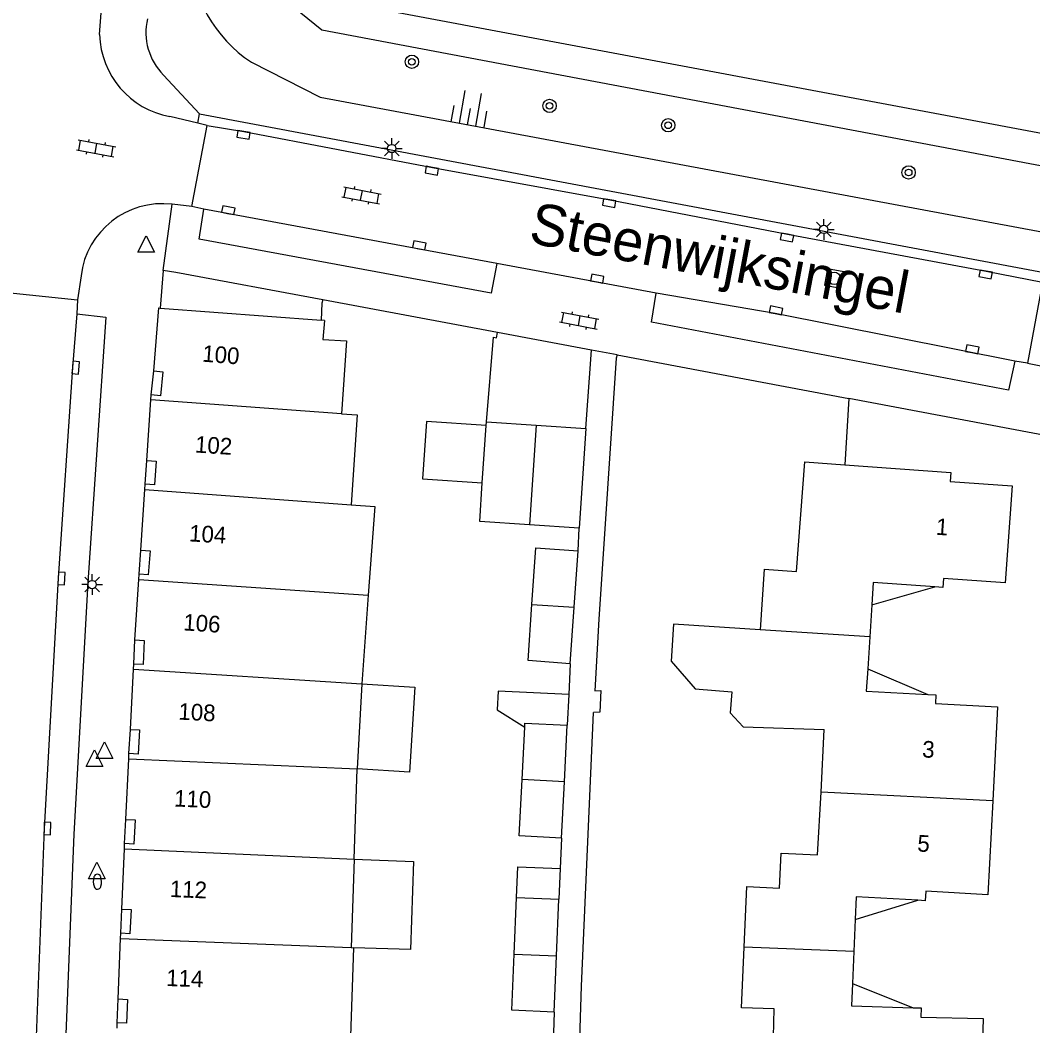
# Model space of a CAD drawing. Extents: x 124000 to 128010, y 398999 to 403000.
# Drawn here: x 126564.4 to 126625.2, y 399060 to 399120.5 of the extents above; entities that cross this region are included whole.
import ezdxf

# ---------------------------------------------------------------- set-up
doc = ezdxf.new("R2010")
doc.units = 0
for name, color, linetype in [('gg-afsc-erfafscheiding', 7, 'Continuous'), ('gg-afsc-hekwerk', 7, 'Continuous'), ('gg-afsc-muur', 7, 'Continuous'), ('gg-anno-huisnummerreeks BGT', 7, 'Continuous'), ('gg-anno-openbare ruimte label', 7, 'Continuous'), ('gg-bbg-bijgebouw', 7, 'Continuous'), ('gg-bbg-gedigitaliseerde bebouwing', 7, 'Continuous'), ('gg-bbg-hoofdgebouw', 7, 'Continuous'), ('gg-bbg-luifel en loopbrug', 7, 'Continuous'), ('gg-bbg-onder overbouw', 7, 'Continuous'), ('gg-bbg-pand overbouw', 7, 'Continuous'), ('gg-bbg-tussenscheiding', 7, 'Continuous'), ('gg-knt-BGT kruinlijn', 7, 'Continuous'), ('gg-knt-verharding', 7, 'Continuous'), ('gg-knt-verharding nz', 7, 'Continuous'), ('gg-kntw-beschoeiing', 7, 'Continuous'), ('gt-grn-groengrens', 7, 'Continuous'), ('gt-grn-weggrens', 7, 'Continuous'), ('gt-symb-boom', 7, 'Continuous'), ('gt-symb-brandkraan', 7, 'Continuous'), ('gt-symb-klinker verharding', 7, 'Continuous'), ('gt-symb-kolk', 7, 'Continuous'), ('gt-symb-lichtmast', 7, 'Continuous'), ('gt-symb-rioolschacht', 7, 'Continuous'), ('gt-symb-talud symbool', 7, 'Continuous'), ('gt-symb-waterafsluiter', 7, 'Continuous')]:
    doc.layers.add(name, color=color, linetype=linetype)

# ---------------------------------------------------------------- blocks, each defined once
blk = doc.blocks.new('gt0-RS')
at = {"layer": 'gt-symb-rioolschacht'}
blk.add_lwpolyline([(-0.5, -0.5), (0.5, -0.5), (0.5, 0.5), (-0.5, 0.5)], close=True, dxfattribs=at)
blk.add_circle((0, 0), 0.375, dxfattribs=at)
blk = doc.blocks.new('gt0-KOLK')
at = {"layer": 'gt-symb-kolk'}
blk.add_lwpolyline([(0, 0), (0.375, 0), (0.375, 0.4), (-0.375, 0.4), (-0.375, 0), (0, 0)], dxfattribs=at)
blk = doc.blocks.new('gt0-KL1')
at = {"layer": 'gt-symb-klinker verharding'}
for p, q in [((-1.15, 0.3), (1.15, 0.3)), ((-1, -0.3), (-1, 0.3)), ((-0.5, 0.3), (-0.5, 0.45)), ((0, -0.3), (0, 0.3)), ((0.5, 0.3), (0.5, 0.45)), ((1, -0.3), (1, 0.3)), ((-1.15, -0.3), (1.15, -0.3)), ((-0.5, -0.45), (-0.5, -0.3)), ((0.5, -0.45), (0.5, -0.3))]:
    blk.add_line(p, q, dxfattribs=at)
blk = doc.blocks.new('gt0-LMAST')
at = {"layer": 'gt-symb-lichtmast'}
for p, q in [((-0.005, 0.246), (-0.005, 0.621)), ((-0.182, 0.173), (-0.447, 0.438)), ((0.172, 0.173), (0.437, 0.438)), ((-0.255, -0.004), (-0.63, -0.004)), ((-0.182, -0.181), (-0.447, -0.446)), ((-0.005, -0.254), (-0.005, -0.629)), ((0.437, -0.446), (0.172, -0.181)), ((0.245, -0.004), (0.62, -0.004))]:
    blk.add_line(p, q, dxfattribs=at)
blk.add_circle((-0.005, -0.004), 0.25, dxfattribs=at)
blk = doc.blocks.new('gt0-BOOM')
at = {"layer": 'gt-symb-boom'}
for radius in [0.4, 0.2]:
    blk.add_circle((0, 0), radius, dxfattribs=at)
blk = doc.blocks.new('gt0-TALUD_1')
at = {"layer": 'gt-symb-talud symbool'}
for p, q in [((-1, -1), (-1, 0)), ((-0.5, -2), (-0.5, 0)), ((0, -1), (0, 0)), ((0.5, -2), (0.5, 0)), ((1, -1), (1, 0))]:
    blk.add_line(p, q, dxfattribs=at)
blk = doc.blocks.new('gt0-WAFSL')
at = {"layer": 'gt-symb-waterafsluiter'}
for p, q in [((-0.5, -0.333), (0, 0.667)), ((0, 0.667), (0.5, -0.333)), ((0.5, -0.333), (-0.5, -0.333))]:
    blk.add_line(p, q, dxfattribs=at)
blk = doc.blocks.new('gt0-BR')
at = {"layer": 'gt-symb-brandkraan'}
for centre, radius, start, end in [((-0.244, 0), 0.206, 107.56694, 252.43307), ((0.599, -2.664), 3, 106.89205, 107.56694), ((0, -0.691), 0.938, 73.10799, 106.89205), ((-0.599, -2.664), 3, 72.43309, 73.10799), ((0.244, 0), 0.206, 287.56695, 72.43309), ((0.599, 2.664), 3, 252.43307, 253.10797), ((0, 0.691), 0.938, 253.10797, 286.89206), ((-0.599, 2.664), 3, 286.89206, 287.56695)]:
    blk.add_arc(centre, radius, start, end, dxfattribs=at)

msp = doc.modelspace()

# ---------------------------------------------------------------- linework, layer by layer
at = {"layer": 'gg-afsc-erfafscheiding'}
for p, q in [((126582.49, 399103.442), (126582.435, 399102.415)), ((126592.372, 399096.306), (126592.801, 399101.405)), ((126597.885, 399088.551), (126597.946, 399089.913)), ((126597.407, 399081.761), (126597.318, 399079.909)), ((126599.252, 399080.145), (126599.193, 399078.844)), ((126596.886, 399071.277), (126596.81, 399069.435)), ((126596.442, 399060.81), (126596.39, 399058.933))]:
    msp.add_line(p, q, dxfattribs=at)
msp.add_lwpolyline([(126597.566, 399045.913), (126598.094, 399062.376), (126598.818, 399078.831)], dxfattribs=at)
at = {"layer": 'gg-afsc-hekwerk'}
msp.add_line((126600.175, 399100.137), (126599.127, 399084.44), dxfattribs=at)
at = {"layer": 'gg-afsc-muur'}
for p, q in [((126582.544, 399103.644), (126582.49, 399103.442)), ((126593.035, 399101.676), (126582.544, 399103.644)), ((126600.223, 399100.338), (126600.175, 399100.137)), ((126600.223, 399100.338), (126614.154, 399097.704)), ((126614.154, 399097.704), (126613.92, 399093.724)), ((126599.193, 399078.844), (126598.818, 399078.831))]:
    msp.add_line(p, q, dxfattribs=at)
for points in [[(126592.801, 399101.405), (126592.985, 399101.368), (126593.035, 399101.676)], [(126599.127, 399084.44), (126598.892, 399080.129), (126599.252, 399080.145)]]:
    msp.add_lwpolyline(points, dxfattribs=at)
at = {"layer": 'gg-bbg-bijgebouw'}
for p, q in [((126592.358, 399096.096), (126592.372, 399096.306)), ((126592.372, 399096.306), (126595.355, 399096.105)), ((126592.125, 399092.633), (126592.358, 399096.096)), ((126595.355, 399096.105), (126598.349, 399095.903)), ((126598.349, 399095.903), (126597.946, 399089.913)), ((126597.946, 399089.913), (126594.955, 399090.114)), ((126597.646, 399085.157), (126597.885, 399088.551)), ((126597.407, 399081.761), (126597.646, 399085.157)), ((126594.515, 399074.794), (126594.674, 399077.938)), ((126597.057, 399074.661), (126597.229, 399078.057)), ((126596.886, 399071.277), (126597.057, 399074.661)), ((126594.043, 399064.295), (126594.19, 399067.702)), ((126594.19, 399067.702), (126596.733, 399067.592)), ((126596.587, 399064.195), (126596.733, 399067.592)), ((126596.442, 399060.81), (126596.587, 399064.195))]:
    msp.add_line(p, q, dxfattribs=at)
for points in [[(126594.955, 399090.114), (126591.969, 399090.315), (126592.125, 399092.633)], [(126595.111, 399085.318), (126595.349, 399088.726), (126597.885, 399088.551)], [(126597.407, 399081.761), (126594.876, 399081.954), (126595.111, 399085.318)], [(126594.674, 399077.938), (126594.687, 399078.186), (126597.229, 399078.057)], [(126596.886, 399071.277), (126594.343, 399071.405), (126594.515, 399074.794)], [(126596.442, 399060.81), (126593.898, 399060.919), (126594.043, 399064.295)]]:
    msp.add_lwpolyline(points, dxfattribs=at)
at = {"layer": 'gg-bbg-gedigitaliseerde bebouwing'}
for p, q in [((126585.672, 399091.218), (126585.266, 399085.878)), ((126609.072, 399087.454), (126608.836, 399083.802)), ((126585.266, 399085.878), (126584.875, 399080.558)), ((126584.875, 399080.558), (126584.604, 399075.43)), ((126584.418, 399069.997), (126584.604, 399075.43)), ((126584.418, 399069.997), (126584.235, 399064.683)), ((126584.382, 399064.678), (126584.199, 399059.355)), ((126584.235, 399064.683), (126584.382, 399064.678))]:
    msp.add_line(p, q, dxfattribs=at)
msp.add_lwpolyline([(126608.836, 399083.802), (126603.628, 399084.139), (126603.484, 399081.91), (126604.926, 399080.249), (126607.132, 399080.075), (126607.031, 399078.799), (126607.81, 399077.956), (126612.671, 399077.813)], dxfattribs=at)
at = {"layer": 'gg-bbg-hoofdgebouw'}
for p, q in [((126572.761, 399103.15), (126582.435, 399102.415)), ((126582.638, 399102.4), (126582.435, 399102.415)), ((126571.957, 399093.99), (126572.202, 399097.622)), ((126572.202, 399097.622), (126572.223, 399097.941)), ((126571.833, 399092.234), (126571.853, 399092.553)), ((126571.606, 399088.591), (126571.833, 399092.234)), ((126584.243, 399091.313), (126585.672, 399091.218)), ((126571.489, 399086.825), (126571.51, 399087.144)), ((126571.249, 399083.188), (126571.489, 399086.825)), ((126615.544, 399085.296), (126615.42, 399083.377)), ((126615.42, 399083.377), (126615.296, 399081.461)), ((126571.159, 399081.423), (126571.176, 399081.743)), ((126570.971, 399077.812), (126571.159, 399081.423)), ((126612.486, 399074.035), (126612.671, 399077.813)), ((126570.874, 399076.035), (126570.889, 399076.355)), ((126570.707, 399072.395), (126570.874, 399076.035)), ((126570.458, 399066.996), (126570.612, 399070.622)), ((126570.612, 399070.622), (126570.626, 399070.942)), ((126614.546, 399066.382), (126614.464, 399064.451)), ((126570.245, 399061.596), (126570.38, 399065.229)), ((126570.38, 399065.229), (126570.392, 399065.549)), ((126614.464, 399064.451), (126614.383, 399062.533)), ((126570.174, 399059.838), (126570.182, 399060.158))]:
    msp.add_line(p, q, dxfattribs=at)
for points in [[(126572.375, 399099.37), (126572.673, 399103.157), (126572.761, 399103.15)], [(126582.638, 399102.4), (126582.549, 399101.253), (126583.96, 399101.177), (126583.672, 399096.784)], [(126583.672, 399096.784), (126584.601, 399096.724), (126584.243, 399091.313)], [(126609.072, 399087.454), (126611.019, 399087.315), (126611.511, 399093.899), (126613.92, 399093.724)], [(126613.92, 399093.724), (126620.28, 399093.261), (126620.252, 399092.713), (126623.976, 399092.454), (126623.554, 399086.624), (126619.844, 399086.885), (126619.8, 399086.346), (126619.327, 399086.379)], [(126619.327, 399086.379), (126615.63, 399086.639), (126615.544, 399085.296)], [(126615.296, 399081.461), (126615.209, 399080.114), (126618.904, 399079.914)], [(126618.904, 399079.914), (126619.383, 399079.888), (126619.373, 399079.376), (126623.102, 399079.174), (126622.81, 399073.514)], [(126607.872, 399064.718), (126608.028, 399068.369), (126609.985, 399068.265), (126610.1, 399070.358), (126612.282, 399070.256), (126612.486, 399074.035)], [(126622.81, 399073.514), (126622.517, 399067.852), (126618.796, 399068.074), (126618.756, 399067.509), (126618.298, 399067.533)], [(126618.298, 399067.533), (126614.603, 399067.731), (126614.546, 399066.382)], [(126609.525, 399055.113), (126609.677, 399061.003), (126607.715, 399061.061), (126607.872, 399064.718)], [(126614.383, 399062.533), (126614.326, 399061.184), (126618.024, 399061.072)], [(126618.024, 399061.072), (126618.511, 399061.057), (126618.487, 399060.505), (126622.242, 399060.419), (126622.071, 399054.755)]]:
    msp.add_lwpolyline(points, dxfattribs=at)
at = {"layer": 'gg-bbg-luifel en loopbrug'}
for p, q in [((126615.544, 399085.296), (126619.327, 399086.379)), ((126615.296, 399081.461), (126618.904, 399079.914)), ((126597.318, 399079.909), (126597.229, 399078.057)), ((126596.81, 399069.435), (126596.733, 399067.592)), ((126614.546, 399066.382), (126618.298, 399067.533)), ((126614.383, 399062.533), (126618.024, 399061.072))]:
    msp.add_line(p, q, dxfattribs=at)
for points in [[(126592.358, 399096.096), (126588.765, 399096.338), (126588.532, 399092.875), (126592.125, 399092.633)], [(126584.875, 399080.558), (126588.069, 399080.357), (126587.745, 399075.232), (126584.604, 399075.43)], [(126597.318, 399079.909), (126593.071, 399080.113), (126593.017, 399078.985), (126594.674, 399077.938)], [(126584.418, 399069.997), (126587.998, 399069.874), (126587.815, 399064.565), (126584.382, 399064.678)], [(126594.19, 399067.702), (126594.269, 399069.544), (126596.81, 399069.435)]]:
    msp.add_lwpolyline(points, dxfattribs=at)
at = {"layer": 'gg-bbg-onder overbouw'}
for points in [[(126572.375, 399099.37), (126572.922, 399099.312), (126572.78, 399097.882), (126572.223, 399097.941)], [(126571.957, 399093.99), (126572.516, 399093.95), (126572.412, 399092.513), (126571.853, 399092.553)], [(126571.606, 399088.591), (126572.155, 399088.555), (126572.049, 399087.108), (126571.51, 399087.144)], [(126571.249, 399083.188), (126571.798, 399083.16), (126571.735, 399081.715), (126571.176, 399081.743)], [(126570.971, 399077.812), (126571.53, 399077.781), (126571.448, 399076.324), (126570.889, 399076.355)], [(126570.707, 399072.395), (126571.256, 399072.364), (126571.175, 399070.911), (126570.626, 399070.942)], [(126570.458, 399066.996), (126571.017, 399066.97), (126570.941, 399065.524), (126570.392, 399065.549)], [(126570.245, 399061.596), (126570.794, 399061.572), (126570.741, 399060.133), (126570.182, 399060.158)]]:
    msp.add_lwpolyline(points, dxfattribs=at)
at = {"layer": 'gg-bbg-pand overbouw'}
for p, q in [((126572.223, 399097.941), (126572.375, 399099.37)), ((126571.853, 399092.553), (126571.957, 399093.99)), ((126571.51, 399087.144), (126571.606, 399088.591)), ((126571.176, 399081.743), (126571.249, 399083.188)), ((126570.889, 399076.355), (126570.971, 399077.812)), ((126570.626, 399070.942), (126570.707, 399072.395)), ((126570.392, 399065.549), (126570.458, 399066.996)), ((126570.182, 399060.158), (126570.245, 399061.596))]:
    msp.add_line(p, q, dxfattribs=at)
at = {"layer": 'gg-bbg-tussenscheiding'}
for p, q in [((126583.672, 399096.784), (126572.202, 399097.622)), ((126595.355, 399096.105), (126594.955, 399090.114)), ((126571.489, 399086.825), (126585.266, 399085.878)), ((126595.111, 399085.318), (126597.646, 399085.157)), ((126615.42, 399083.377), (126608.836, 399083.802)), ((126571.159, 399081.423), (126584.875, 399080.558)), ((126570.874, 399076.035), (126584.604, 399075.43)), ((126597.057, 399074.661), (126594.515, 399074.794)), ((126622.81, 399073.514), (126612.486, 399074.035)), ((126570.612, 399070.622), (126584.418, 399069.997)), ((126570.38, 399065.229), (126584.235, 399064.683)), ((126614.464, 399064.451), (126607.872, 399064.718)), ((126594.043, 399064.295), (126596.587, 399064.195))]:
    msp.add_line(p, q, dxfattribs=at)
msp.add_lwpolyline([(126571.833, 399092.234), (126581.825, 399091.505), (126584.243, 399091.313)], dxfattribs=at)
at = {"layer": 'gg-knt-BGT kruinlijn'}
msp.add_lwpolyline([(126578.246, 399117.931), (126582.384, 399115.831), (126647.434, 399103.679)], dxfattribs=at)
msp.add_arc((126582.847, 399124.853), 8.311, 182.13763, 236.3901, dxfattribs=at)
at = {"layer": 'gg-knt-verharding'}
for p, q in [((126575.126, 399114.824), (126572.962, 399117.162)), ((126574.662, 399109.257), (126575.585, 399114.125)), ((126575.379, 399109.103), (126574.662, 399109.257)), ((126572.948, 399105.411), (126572.761, 399103.15)), ((126573.705, 399105.29), (126572.948, 399105.411)), ((126582.544, 399103.644), (126573.705, 399105.29)), ((126602.577, 399104.045), (126593, 399105.834)), ((126625.803, 399104.708), (126624.895, 399099.839)), ((126562.879, 399104.157), (126567.803, 399103.65)), ((126567.803, 399103.65), (126567.754, 399102.809)), ((126598.682, 399100.629), (126593.035, 399101.676)), ((126598.349, 399095.903), (126598.682, 399100.629)), ((126600.223, 399100.338), (126598.682, 399100.629)), ((126624.895, 399099.839), (126624.143, 399099.96)), ((126624.895, 399099.839), (126627.936, 399099.225)), ((126629.161, 399094.882), (126614.154, 399097.704))]:
    msp.add_line(p, q, dxfattribs=at)
for points in [[(126575.126, 399114.824), (126635.814, 399103.421), (126722.781, 399087.012), (126723.578, 399091.642)], [(126575.585, 399114.125), (126577.798, 399113.764), (126589.128, 399111.61), (126599.789, 399109.659), (126610.474, 399107.591), (126622.416, 399105.371), (126625.803, 399104.708)], [(126593, 399105.834), (126592.652, 399104.052), (126575.1, 399107.298), (126575.379, 399109.103)], [(126624.143, 399099.96), (126623.755, 399098.204), (126602.3, 399102.294), (126602.577, 399104.045)], [(126567.754, 399102.809), (126569.494, 399102.609), (126568.412, 399086.646), (126567.575, 399071.509), (126566.943, 399055.965), (126566.823, 399050.729), (126566.765, 399045.491)]]:
    msp.add_lwpolyline(points, dxfattribs=at)
msp.add_arc((126575.528, 399119.716), 3.62, 166.73273, 224.87171, dxfattribs=at)
at = {"layer": 'gg-knt-verharding nz'}
for p, q in [((126575.019, 399114.264), (126573.348, 399114.674)), ((126575.585, 399114.125), (126575.019, 399114.264)), ((126574.662, 399109.257), (126573.476, 399109.395)), ((126593, 399105.834), (126575.379, 399109.103)), ((126568.007, 399105.093), (126567.803, 399103.65))]:
    msp.add_line(p, q, dxfattribs=at)
for points in [[(126569.121, 399119.599), (126569.79, 399128.434), (126570.914, 399139.362)], [(126624.143, 399099.96), (126609.74, 399102.815), (126602.577, 399104.045)], [(126567.754, 399102.809), (126567.488, 399099.583), (126566.638, 399086.898), (126565.782, 399071.857), (126565.283, 399058.814), (126565.014, 399049.089), (126564.986, 399045.601)]]:
    msp.add_lwpolyline(points, dxfattribs=at)
for centre, radius, start, end in [((126574.264, 399119.737), 5.145, 181.53386, 259.74342), ((126572.897, 399104.504), 4.926, 83.2516, 173.12668)]:
    msp.add_arc(centre, radius, start, end, dxfattribs=at)
at = {"layer": 'gg-kntw-beschoeiing'}
msp.add_lwpolyline([(126578.996, 399125.563), (126578.936, 399124.779), (126582.896, 399121.736), (126695.8, 399100.513)], dxfattribs=at)
at = {"layer": 'gt-grn-groengrens'}
msp.add_lwpolyline([(126579.161, 399131.587), (126578.169, 399131.203), (126576.802, 399124.502), (126582.49, 399119.877), (126717.58, 399094.355), (126722.431, 399095.972), (126724.333, 399095.654)], dxfattribs=at)
at = {"layer": 'gt-grn-weggrens'}
for p, q in [((126575.019, 399114.264), (126575.126, 399114.824)), ((126572.948, 399105.411), (126573.476, 399109.395))]:
    msp.add_line(p, q, dxfattribs=at)

# ---------------------------------------------------------------- block references
at = {"layer": 'gt-symb-boom'}
for p in [(126587.896, 399117.965), (126596.171, 399115.311), (126603.301, 399114.145), (126617.754, 399111.308)]:
    msp.add_blockref('gt0-BOOM', p, dxfattribs=at)
at = {"layer": 'gt-symb-brandkraan', "rotation": -88.62516521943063}
msp.add_blockref('gt0-BR', (126568.992, 399068.652), dxfattribs=at)
at = {"layer": 'gt-symb-klinker verharding'}
for p, rotation in [((126568.909, 399112.758), -10.658361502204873), ((126584.87, 399109.926), -10.658361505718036), ((126597.955, 399102.399), -10.714643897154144)]:
    msp.add_blockref('gt0-KL1', p, dxfattribs=dict(at, rotation=rotation))
at = {"layer": 'gt-symb-kolk'}
for p, rotation in [((126577.798, 399113.764), 170.73547601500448), ((126589.128, 399111.61), 169.4542656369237), ((126599.789, 399109.659), 169.5669752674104), ((126576.819, 399108.844), -10.54573436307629), ((126588.307, 399106.723), -10.714643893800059), ((126610.474, 399107.591), 169.39794170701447), ((126622.416, 399105.371), 169.39794170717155), ((126598.998, 399104.721), -10.714643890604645), ((126609.74, 399102.815), -11.186329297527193), ((126621.546, 399100.472), -11.13011108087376), ((126567.488, 399099.583), -94.47340645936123), ((126566.638, 399086.898), -93.49769526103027), ((126565.782, 399071.857), -92.6936110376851)]:
    msp.add_blockref('gt0-KOLK', p, dxfattribs=dict(at, rotation=rotation))
at = {"layer": 'gt-symb-lichtmast'}
for p in [(126586.691, 399112.752), (126612.659, 399107.883), (126568.674, 399086.526)]:
    msp.add_blockref('gt0-LMAST', p, dxfattribs=at)
at = {"layer": 'gt-symb-rioolschacht', "rotation": -10.489389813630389}
msp.add_blockref('gt0-RS', (126613.277, 399104.937), dxfattribs=at)
at = {"layer": 'gt-symb-talud symbool', "xscale": 1.000547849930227, "yscale": 1.000547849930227, "rotation": 170.2175929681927}
msp.add_blockref('gt0-TALUD_1', (126591.223, 399114.178), dxfattribs=at)
at = {"layer": 'gt-symb-waterafsluiter'}
for p in [(126571.927, 399106.837), (126569.417, 399076.395), (126568.811, 399075.916), (126568.95, 399069.148)]:
    msp.add_blockref('gt0-WAFSL', p, dxfattribs=at)

# ---------------------------------------------------------------- texts
at = {"layer": 'gg-anno-huisnummerreeks BGT'}
for s, rotation, p in [('100', 355.5, (126575.263, 399099.933)), ('102', 356.2, (126574.831, 399094.468)), ('104', 356.4, (126574.479, 399089.123)), ('1', 355.9, (126619.364, 399089.522)), ('106', 356.2, (126574.128, 399083.769)), ('108', 357, (126573.84, 399078.403)), ('3', 357, (126618.55, 399076.13)), ('110', 357.4, (126573.581, 399073.177)), ('5', 357, (126618.258, 399070.47)), ('112', 357.6, (126573.327, 399067.734)), ('114', 357.9, (126573.11, 399062.38))]:
    msp.add_text(s, height=1, rotation=rotation, dxfattribs=at).set_placement(p)
at = {"layer": 'gg-anno-openbare ruimte label'}
msp.add_text('Steenwijksingel', height=2.5, rotation=349.3, dxfattribs=at).set_placement((126594.843, 399107.091))

doc.saveas('drawing.dxf')
